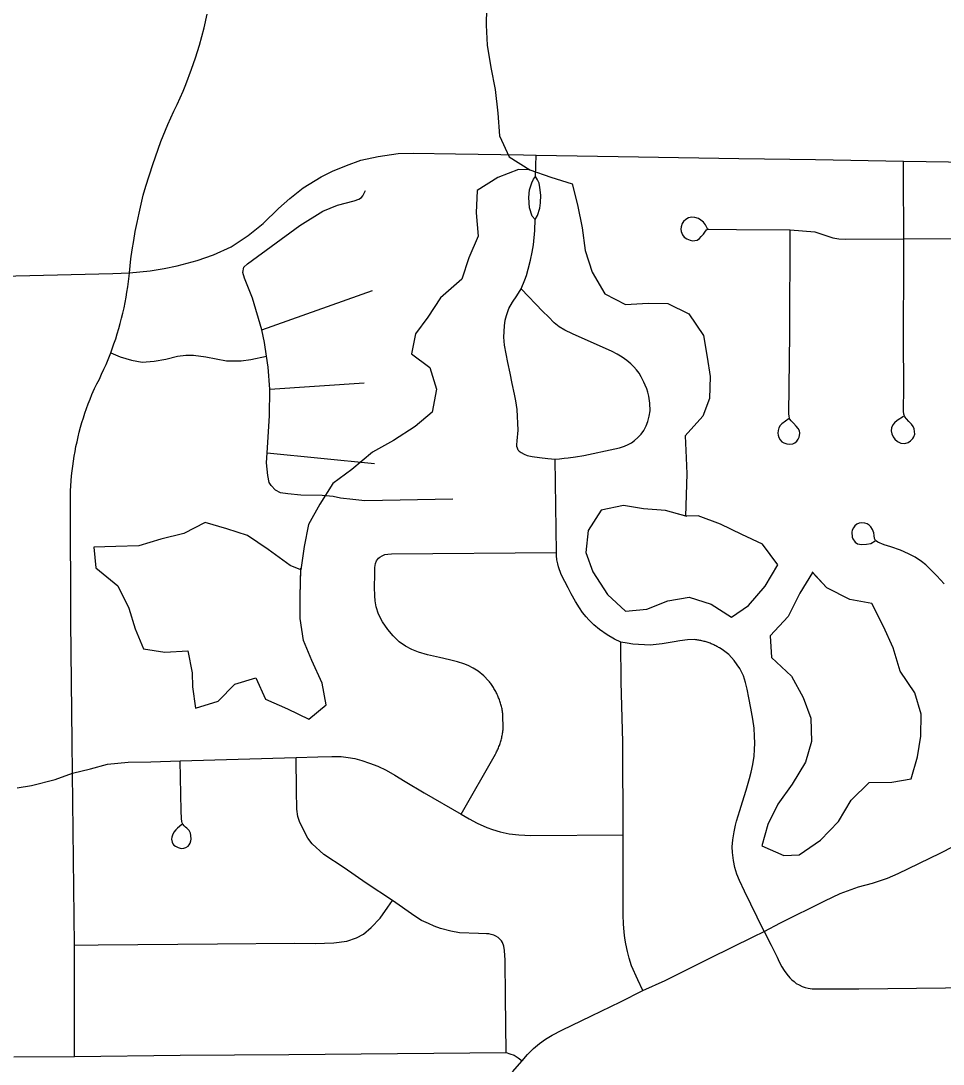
# Model space of a CAD drawing. Extents: x 0 to 34, y 0 to 22.
# Drawn here: x 4.7668 to 5.0382, y 16.0634 to 16.3703 of the extents above; entities that cross this region are included whole.
import ezdxf

# ---------------------------------------------------------------- set-up
doc = ezdxf.new("R2010")
doc.units = 0
for name, color, linetype in [('GM_X_City_Street', 7, 'Continuous'), ('GM_X_County_Road', 7, 'Continuous'), ('GM_X_Minor_Lake', 7, 'Continuous'), ('GM_X_Minor_River', 7, 'Continuous'), ('GM_X_Township_Road', 7, 'Continuous')]:
    doc.layers.add(name, color=color, linetype=linetype)

msp = doc.modelspace()

# ---------------------------------------------------------------- linework, layer by layer
at = {"layer": 'GM_X_City_Street'}
for p, q in [((4.91828, 16.32457), (4.9185, 16.33081)), ((4.8378, 16.27942), (4.87035, 16.29104)), ((4.84008, 16.26201), (4.8679, 16.26384)), ((4.83935, 16.24325), (4.87092, 16.24009)), ((4.76479, 16.0656), (4.78266, 16.06566))]:
    msp.add_line(p, q, dxfattribs=at)
for points in [[(5.02659, 16.25396), (5.02472, 16.25273), (5.02394, 16.25209), (5.02343, 16.25147), (5.02301, 16.25061), (5.02296, 16.24968), (5.02312, 16.24879), (5.02349, 16.24795), (5.02405, 16.24722), (5.02475, 16.24658), (5.02575, 16.24607), (5.02698, 16.24602), (5.02791, 16.2463), (5.02866, 16.2468), (5.02932, 16.24743), (5.02963, 16.24799), (5.02988, 16.24878), (5.02974, 16.25029), (5.02943, 16.25096), (5.02891, 16.2517), (5.02816, 16.25245), (5.0274, 16.25321), (5.02693, 16.25388), (5.02665, 16.25463), (5.02656, 16.25553), (5.02662, 16.26261), (5.02658, 16.27683), (5.02663, 16.29949), (5.02666, 16.30616), (5.02658, 16.32518), (5.02656, 16.32908)], [(4.91813, 16.3119), (4.91731, 16.31291), (4.91647, 16.31531), (4.91629, 16.31833), (4.91655, 16.32059), (4.91722, 16.32263), (4.91772, 16.32375), (4.91828, 16.32457)], [(4.91813, 16.3119), (4.91886, 16.3131), (4.91958, 16.3152), (4.91979, 16.31683), (4.91988, 16.31905), (4.9196, 16.32134), (4.91931, 16.32255), (4.91883, 16.3236), (4.91828, 16.32457)], [(4.89393, 16.22964), (4.86807, 16.22911), (4.86451, 16.22949), (4.86094, 16.22991), (4.85872, 16.23037), (4.85551, 16.23073), (4.84925, 16.23082), (4.84539, 16.23118), (4.84321, 16.23151), (4.84178, 16.23224), (4.84047, 16.23361), (4.83987, 16.23448), (4.83951, 16.2366), (4.83917, 16.24033), (4.83935, 16.24325), (4.83999, 16.25417), (4.84008, 16.26201), (4.83962, 16.2684), (4.83915, 16.2717), (4.83853, 16.2757), (4.8378, 16.27942), (4.835, 16.28876), (4.83266, 16.29463), (4.83219, 16.29634), (4.83243, 16.29783), (4.83351, 16.2988), (4.84891, 16.31015), (4.85568, 16.31437), (4.86003, 16.31608), (4.86495, 16.31735), (4.86628, 16.31791), (4.86706, 16.3184), (4.86748, 16.31883), (4.8683, 16.32047)], [(4.91346, 16.24377), (4.9132, 16.24407), (4.91295, 16.24457), (4.91283, 16.24508), (4.91278, 16.24559), (4.91285, 16.24679), (4.91318, 16.24988), (4.91287, 16.25596), (4.91247, 16.25851), (4.91213, 16.26046), (4.91144, 16.26363), (4.91078, 16.26668), (4.9101, 16.26985), (4.9092, 16.27495), (4.90897, 16.27728), (4.90916, 16.28059), (4.90935, 16.28224), (4.90974, 16.28364), (4.91047, 16.28569), (4.91152, 16.28757), (4.9128, 16.28944), (4.91405, 16.29149), (4.91511, 16.29415), (4.91561, 16.29546), (4.91616, 16.29732), (4.91684, 16.2999), (4.91734, 16.30226), (4.91768, 16.30441), (4.91804, 16.30862), (4.91813, 16.3119)], [(4.96893, 16.30915), (4.96827, 16.31028), (4.96768, 16.3111), (4.96694, 16.31172), (4.96619, 16.31216), (4.96515, 16.31247), (4.96424, 16.31255), (4.96334, 16.31239), (4.96251, 16.31192), (4.96185, 16.31133), (4.96142, 16.31067), (4.96111, 16.30973), (4.96107, 16.30905), (4.96112, 16.30835), (4.9615, 16.30738), (4.96201, 16.30674), (4.96279, 16.30616), (4.96377, 16.30581), (4.96447, 16.3056), (4.96584, 16.30577), (4.96655, 16.30632), (4.96707, 16.30687), (4.96772, 16.30757), (4.96831, 16.30847), (4.9686, 16.30882), (4.96886, 16.309), (4.96932, 16.30907), (4.97739, 16.30891), (4.99317, 16.30885), (5.00046, 16.30828), (5.00344, 16.30726), (5.00579, 16.30652), (5.00755, 16.30616), (5.00954, 16.30613), (5.02666, 16.30616), (5.11965, 16.3063)], [(4.99288, 16.25337), (4.99075, 16.25181), (4.99029, 16.25127), (4.98989, 16.2506), (4.98967, 16.2498), (4.9896, 16.24907), (4.98964, 16.24847), (4.98986, 16.24776), (4.99024, 16.24704), (4.9908, 16.24649), (4.99139, 16.24614), (4.9922, 16.24586), (4.99314, 16.24578), (4.99395, 16.2459), (4.99459, 16.24621), (4.99516, 16.24668), (4.99559, 16.24726), (4.99582, 16.24781), (4.99597, 16.24834), (4.99604, 16.24899), (4.99592, 16.24973), (4.99558, 16.2504), (4.99502, 16.25112), (4.99419, 16.25199), (4.99352, 16.25261), (4.99313, 16.25314), (4.99289, 16.25392), (4.99279, 16.25486), (4.99316, 16.27825), (4.99317, 16.30885)], [(4.78266, 16.06566), (4.78262, 16.09429), (4.7826, 16.09844), (4.78201, 16.14896), (4.78192, 16.15822), (4.78159, 16.19365), (4.78141, 16.22921), (4.78149, 16.23211), (4.78156, 16.23357), (4.78166, 16.23502), (4.78179, 16.23646), (4.78194, 16.23791), (4.78212, 16.23936), (4.78232, 16.24079), (4.78255, 16.24223), (4.7828, 16.24366), (4.78307, 16.24509), (4.78338, 16.24651), (4.7837, 16.24793), (4.78405, 16.24934), (4.78443, 16.25075), (4.78483, 16.25214), (4.78525, 16.25354), (4.7857, 16.25492), (4.78617, 16.25629), (4.78667, 16.25766), (4.78719, 16.25902), (4.78774, 16.26037), (4.7885, 16.26215), (4.78923, 16.26355), (4.78994, 16.26496), (4.79062, 16.26638), (4.79128, 16.26781), (4.79191, 16.26925), (4.79252, 16.27071), (4.7931, 16.27217), (4.79333, 16.2727), (4.79424, 16.27528), (4.79475, 16.27678), (4.79522, 16.27828), (4.79567, 16.27979), (4.79609, 16.28131), (4.79649, 16.28283), (4.79686, 16.28437), (4.7972, 16.2859), (4.79752, 16.28745), (4.79781, 16.289), (4.79807, 16.29055), (4.79831, 16.29211), (4.79851, 16.29367), (4.7987, 16.29524), (4.7988, 16.2962)], [(4.91346, 16.24377), (4.91405, 16.24331), (4.91493, 16.24284), (4.91586, 16.2425), (4.9173, 16.24217), (4.91941, 16.24187), (4.9219, 16.24153), (4.92402, 16.24141), (4.92538, 16.24149), (4.92602, 16.24155), (4.92674, 16.24163), (4.92787, 16.24178), (4.93001, 16.24208), (4.93246, 16.2425), (4.94158, 16.2444), (4.94302, 16.24474), (4.94445, 16.24517), (4.94555, 16.24567), (4.94648, 16.24618), (4.94741, 16.2469), (4.94842, 16.24778), (4.94937, 16.24873), (4.95011, 16.24977), (4.95087, 16.2512), (4.95135, 16.25248), (4.95176, 16.25403), (4.95197, 16.2556), (4.95193, 16.25788), (4.95163, 16.25991), (4.95132, 16.26112), (4.951, 16.2621), (4.95059, 16.26313), (4.9502, 16.26404), (4.94939, 16.26558), (4.94876, 16.26666), (4.948, 16.26763), (4.9472, 16.26856), (4.94628, 16.26946), (4.94517, 16.27038), (4.94382, 16.27135), (4.9423, 16.27228), (4.94086, 16.27304), (4.92912, 16.27827), (4.92689, 16.27937), (4.92528, 16.2803), (4.9238, 16.28148), (4.92207, 16.28322), (4.92047, 16.28478), (4.91405, 16.29149)], [(4.79333, 16.2727), (4.79609, 16.27151), (4.79939, 16.27047), (4.80252, 16.26996), (4.80606, 16.27025), (4.80946, 16.27077), (4.81295, 16.27165), (4.81534, 16.27197), (4.81765, 16.27202), (4.82124, 16.27151), (4.82737, 16.27032), (4.83163, 16.27028), (4.83454, 16.27068), (4.83915, 16.2717)], [(4.98553, 16.10243), (4.98352, 16.10667), (4.97977, 16.1143), (4.97826, 16.11738), (4.97749, 16.11933), (4.97693, 16.12127), (4.9765, 16.12336), (4.97621, 16.12563), (4.97617, 16.12734), (4.97631, 16.12942), (4.97669, 16.13175), (4.97708, 16.13369), (4.9774, 16.13492), (4.97838, 16.13798), (4.9792, 16.14056), (4.98026, 16.14397), (4.98129, 16.14744), (4.98172, 16.14931), (4.98219, 16.15152), (4.98257, 16.15403), (4.98276, 16.15597), (4.98281, 16.15787), (4.98276, 16.15986), (4.98261, 16.16228), (4.98224, 16.16493), (4.98162, 16.16811), (4.98104, 16.1712), (4.98058, 16.1737), (4.9801, 16.17564), (4.97944, 16.17768), (4.9784, 16.17977), (4.97766, 16.18084), (4.97674, 16.18219), (4.97596, 16.18302), (4.97512, 16.18389), (4.97323, 16.18536), (4.97244, 16.18586), (4.97217, 16.18601), (4.9719, 16.18616), (4.97163, 16.18631), (4.97135, 16.18646), (4.97107, 16.18659), (4.97079, 16.18673), (4.97051, 16.18685), (4.97022, 16.18698), (4.96994, 16.1871), (4.96964, 16.18721), (4.96935, 16.18732), (4.96906, 16.18742), (4.96876, 16.18752), (4.96847, 16.18761), (4.96817, 16.1877), (4.96787, 16.18778), (4.96757, 16.18785), (4.96726, 16.18793), (4.96696, 16.18799), (4.96665, 16.18806), (4.96635, 16.18811), (4.96604, 16.18816), (4.96573, 16.18821), (4.96542, 16.18825), (4.96512, 16.18828), (4.96297, 16.1882), (4.9607, 16.18792), (4.95912, 16.18766), (4.95732, 16.18736), (4.95554, 16.18704), (4.95376, 16.18684), (4.95204, 16.18669), (4.94692, 16.18697), (4.94521, 16.18721), (4.94341, 16.18759), (4.94151, 16.18844), (4.93933, 16.18972), (4.93715, 16.19129), (4.93545, 16.19266), (4.93398, 16.19409), (4.93316, 16.19503), (4.93213, 16.19627), (4.93119, 16.19766), (4.93009, 16.19954), (4.92881, 16.20181), (4.92786, 16.20355), (4.92687, 16.20542), (4.92587, 16.20741), (4.92502, 16.20968), (4.92481, 16.2106), (4.92459, 16.21177), (4.92448, 16.21305), (4.92443, 16.21396), (4.92402, 16.24141)], [(5.03851, 16.20469), (5.03633, 16.20707), (5.0345, 16.20897), (5.03314, 16.21026), (5.03185, 16.21128), (5.03002, 16.21251), (5.02806, 16.21358), (5.02564, 16.21464), (5.02286, 16.21559), (5.02083, 16.21617), (5.01896, 16.21701), (5.01835, 16.21749), (5.01807, 16.21809), (5.0179, 16.21892), (5.01779, 16.21971), (5.01745, 16.22066), (5.01698, 16.22147), (5.0165, 16.22201), (5.01582, 16.22236), (5.01514, 16.22256), (5.01433, 16.22263), (5.01351, 16.22256), (5.01283, 16.22229), (5.01222, 16.22181), (5.01181, 16.2212), (5.01147, 16.22052), (5.01134, 16.21991), (5.01141, 16.21848), (5.01161, 16.21794), (5.01229, 16.21692), (5.01299, 16.21644), (5.01419, 16.21624), (5.01568, 16.21636), (5.01695, 16.21655), (5.0182, 16.21735)], [(4.89637, 16.13694), (4.90651, 16.15459), (4.90669, 16.15494), (4.90684, 16.15524), (4.90699, 16.15555), (4.90713, 16.15586), (4.90727, 16.15617), (4.9074, 16.15649), (4.90753, 16.15681), (4.90765, 16.15713), (4.90776, 16.15745), (4.90787, 16.15777), (4.90798, 16.1581), (4.90807, 16.15843), (4.90816, 16.15876), (4.90825, 16.15909), (4.90833, 16.15942), (4.9084, 16.15976), (4.90847, 16.16009), (4.90853, 16.16043), (4.90859, 16.16076), (4.90864, 16.1611), (4.90869, 16.16144), (4.90873, 16.16178), (4.90876, 16.16212), (4.9087, 16.16621), (4.90865, 16.16655), (4.9086, 16.16689), (4.90854, 16.16723), (4.90848, 16.16757), (4.90842, 16.1679), (4.90834, 16.16823), (4.90826, 16.16857), (4.90818, 16.1689), (4.90809, 16.16923), (4.90799, 16.16956), (4.90789, 16.16988), (4.90778, 16.17021), (4.90766, 16.17053), (4.90755, 16.17085), (4.90742, 16.17117), (4.90729, 16.17148), (4.90716, 16.1718), (4.90701, 16.17211), (4.90687, 16.17242), (4.90671, 16.17272), (4.90656, 16.17303), (4.90639, 16.17333), (4.90623, 16.17363), (4.90605, 16.17392), (4.90588, 16.17421), (4.90569, 16.1745), (4.9055, 16.17479), (4.90531, 16.17507), (4.90511, 16.17535), (4.90491, 16.17562), (4.9047, 16.17589), (4.90449, 16.17616), (4.90303, 16.17765), (4.90136, 16.17899), (4.89989, 16.17992), (4.89849, 16.18066), (4.89721, 16.18114), (4.89528, 16.18179), (4.89301, 16.18239), (4.89001, 16.18299), (4.88654, 16.18379), (4.88386, 16.18459), (4.88192, 16.1854), (4.88006, 16.18633), (4.87819, 16.18767), (4.87638, 16.1894), (4.87478, 16.19127), (4.87324, 16.19348), (4.87211, 16.19575), (4.87137, 16.19789), (4.87111, 16.19969), (4.87097, 16.20122), (4.87091, 16.2037), (4.87097, 16.20743), (4.87104, 16.20951), (4.87124, 16.21071), (4.87151, 16.21151), (4.87204, 16.21224)], [(4.87204, 16.21224), (4.87244, 16.21258), (4.87311, 16.21298), (4.87391, 16.21331), (4.87485, 16.21345), (4.87592, 16.21349), (4.92443, 16.21396)], [(4.9499, 16.08509), (4.94834, 16.08822), (4.94653, 16.09237), (4.94583, 16.09458), (4.9453, 16.09652), (4.94483, 16.09879), (4.94456, 16.10046), (4.94438, 16.10219), (4.94416, 16.10466), (4.94409, 16.10727), (4.94403, 16.1098), (4.94403, 16.13091), (4.94395, 16.15818), (4.9435, 16.17578), (4.94341, 16.18759)], [(4.76579, 16.14468), (4.76998, 16.14536), (4.77698, 16.14718), (4.78201, 16.14896), (4.78736, 16.15024), (4.79236, 16.15161), (4.79842, 16.15224), (4.80511, 16.15236), (4.81374, 16.15262), (4.84781, 16.15358), (4.85425, 16.1538), (4.85832, 16.15393), (4.86112, 16.15387), (4.8632, 16.15364), (4.86512, 16.1533), (4.86714, 16.15274), (4.86943, 16.15199), (4.8719, 16.15105), (4.87436, 16.1499), (4.87684, 16.14841), (4.87995, 16.14652), (4.88556, 16.14326), (4.89637, 16.13694), (4.89873, 16.13555), (4.90111, 16.13427), (4.90399, 16.13299), (4.9056, 16.1324), (4.90788, 16.13171), (4.91054, 16.1312), (4.91342, 16.13088), (4.91694, 16.1307), (4.94403, 16.13091)], [(4.90963, 16.06679), (4.90944, 16.08323), (4.90931, 16.09398), (4.90912, 16.09679), (4.90894, 16.09814), (4.90856, 16.09917), (4.90823, 16.09971), (4.90769, 16.10029), (4.90728, 16.10062), (4.90661, 16.10108), (4.90605, 16.10133), (4.90521, 16.10157), (4.90458, 16.10169), (4.90381, 16.10173), (4.9015, 16.10179), (4.89596, 16.10204), (4.89338, 16.1025), (4.89029, 16.10331), (4.88846, 16.10397), (4.88675, 16.10473), (4.88471, 16.10569), (4.88273, 16.10691), (4.87619, 16.11158), (4.86849, 16.11661), (4.86199, 16.12111), (4.85599, 16.12505), (4.85256, 16.12824), (4.8513, 16.12992), (4.84974, 16.13292), (4.84887, 16.13474), (4.84837, 16.1363), (4.84805, 16.13842), (4.84795, 16.14393), (4.84781, 16.15358)], [(4.8142, 16.13392), (4.81298, 16.13283), (4.81242, 16.1323), (4.81186, 16.13161), (4.81142, 16.1308), (4.81124, 16.13014), (4.81118, 16.12957), (4.81133, 16.12866), (4.81159, 16.12818), (4.8119, 16.12783), (4.81236, 16.12755), (4.81317, 16.12711), (4.81368, 16.12696), (4.8142, 16.12688), (4.81476, 16.12696), (4.81542, 16.12709), (4.81603, 16.12748), (4.81638, 16.12788), (4.81668, 16.12844), (4.8169, 16.12909), (4.81699, 16.12955), (4.8169, 16.13066), (4.81674, 16.13136), (4.81656, 16.13175), (4.81638, 16.1321), (4.81605, 16.13247), (4.81567, 16.13286), (4.81531, 16.13315), (4.81494, 16.13353), (4.81451, 16.13401), (4.81433, 16.13435), (4.8142, 16.13483), (4.81411, 16.1357), (4.81399, 16.13792), (4.81374, 16.15262)], [(4.91433, 16.06436), (4.91595, 16.06621), (4.91771, 16.06798), (4.91943, 16.06946), (4.9212, 16.07079), (4.92315, 16.07193), (4.92605, 16.07341), (4.93474, 16.07761), (4.94324, 16.08172), (4.9499, 16.08509), (4.9564, 16.08804), (4.96981, 16.09468), (4.98237, 16.1009), (4.98553, 16.10243), (4.99038, 16.10493), (5.00339, 16.11144), (5.00793, 16.11361), (5.01328, 16.11557), (5.01741, 16.11665), (5.02186, 16.11815), (5.02499, 16.11951), (5.03733, 16.12549), (5.05691, 16.13549)], [(4.7826, 16.09844), (4.78961, 16.09854), (4.82467, 16.09879), (4.84737, 16.09898), (4.85349, 16.09892), (4.85893, 16.09911), (4.86274, 16.09954), (4.86556, 16.10055), (4.86762, 16.10167), (4.86993, 16.10361), (4.87256, 16.10636), (4.87487, 16.10955), (4.87619, 16.11158)], [(4.98553, 16.10243), (4.98764, 16.09845), (4.98938, 16.09489), (4.99001, 16.09352), (4.99079, 16.09207), (4.99147, 16.09093), (4.9922, 16.08988), (4.99316, 16.08884), (4.99375, 16.0882), (4.99434, 16.0877), (4.99502, 16.08715), (4.99584, 16.0867), (4.99675, 16.08629), (4.99766, 16.08597), (4.99852, 16.08574), (4.99966, 16.08556), (5.00239, 16.08551), (5.01341, 16.08556), (5.06443, 16.08618)], [(4.78266, 16.06566), (4.81368, 16.06601), (4.84574, 16.06623), (4.90963, 16.06679), (4.91074, 16.06648), (4.91201, 16.06601), (4.91319, 16.0653), (4.91433, 16.06436)], [(4.91146, 16.0611), (4.91433, 16.06436)]]:
    msp.add_lwpolyline(points, dxfattribs=at)
at = {"layer": 'GM_X_County_Road'}
msp.add_lwpolyline([(4.74894, 16.29491), (4.79386, 16.29598), (4.7988, 16.2962), (4.8049, 16.29678), (4.80902, 16.29747), (4.81281, 16.29822), (4.81868, 16.29983), (4.82351, 16.30154), (4.82871, 16.30381), (4.83373, 16.30722), (4.83812, 16.31075), (4.84266, 16.31515), (4.846, 16.31804), (4.84991, 16.3212), (4.85525, 16.32445), (4.85854, 16.32614), (4.86268, 16.32774), (4.86691, 16.3293), (4.87202, 16.33041), (4.87789, 16.33126), (4.88229, 16.33139), (4.89475, 16.33121), (4.91472, 16.3309), (4.9185, 16.33081), (4.94862, 16.33037), (4.97815, 16.32988), (5.00066, 16.32952), (5.02656, 16.32908), (5.04648, 16.32877)], dxfattribs=at)
at = {"layer": 'GM_X_Minor_Lake'}
for points in [[(4.96255, 16.22463), (4.9565, 16.22624), (4.95006, 16.22681), (4.9442, 16.22775), (4.93758, 16.22642), (4.9338, 16.22035), (4.93305, 16.2139), (4.93513, 16.20821), (4.93948, 16.20157), (4.94478, 16.19664), (4.95102, 16.19721), (4.95726, 16.19968)], [(4.96293, 16.22454), (4.9565, 16.22624), (4.95006, 16.22681), (4.9442, 16.22775), (4.93758, 16.22642), (4.9338, 16.22035), (4.93305, 16.2139), (4.93513, 16.20821), (4.93948, 16.20157), (4.94478, 16.19664), (4.95102, 16.19721), (4.95726, 16.19968)], [(4.95726, 16.19968), (4.9635, 16.20082), (4.96994, 16.19874), (4.97599, 16.19494), (4.98091, 16.19836), (4.98582, 16.20406), (4.9896, 16.21032), (4.98506, 16.21639), (4.97901, 16.21923), (4.97276, 16.22226), (4.96614, 16.22473), (4.96255, 16.22463)], [(4.95726, 16.19968), (4.9635, 16.20082), (4.96994, 16.19874), (4.97599, 16.19494), (4.98091, 16.19836), (4.98582, 16.20406), (4.9896, 16.21032), (4.98506, 16.21639), (4.97901, 16.21923), (4.97276, 16.22226), (4.96614, 16.22473), (4.96258, 16.22464)], [(4.84921, 16.20881), (4.84604, 16.21006), (4.83961, 16.2148), (4.83356, 16.21897), (4.8275, 16.22086), (4.82107, 16.22276), (4.81483, 16.21953), (4.80802, 16.21782), (4.80159, 16.21592), (4.79478, 16.21572), (4.78835, 16.21553), (4.78892, 16.20946), (4.79535, 16.20415), (4.79857, 16.19751), (4.80047, 16.19144), (4.80293, 16.18556), (4.80917, 16.18461), (4.81598, 16.185), (4.8173, 16.17855)], [(4.84919, 16.20882), (4.84604, 16.21006), (4.83961, 16.2148), (4.83356, 16.21897), (4.8275, 16.22086), (4.82107, 16.22276), (4.81483, 16.21953), (4.80802, 16.21782), (4.80159, 16.21592), (4.79478, 16.21572), (4.78835, 16.21553), (4.78892, 16.20946), (4.79535, 16.20415), (4.79857, 16.19751), (4.80047, 16.19144), (4.80293, 16.18556), (4.80917, 16.18461), (4.81598, 16.185), (4.8173, 16.17855)], [(4.8173, 16.17855), (4.81731, 16.17437), (4.81825, 16.16811), (4.82487, 16.1702), (4.82979, 16.17514), (4.83603, 16.17704), (4.83887, 16.17078), (4.8453, 16.16794), (4.85154, 16.1649), (4.85665, 16.16908), (4.85551, 16.17553), (4.85248, 16.18217), (4.85002, 16.18805), (4.84907, 16.1945), (4.84907, 16.20095), (4.84922, 16.20929)], [(4.8173, 16.17855), (4.81731, 16.17437), (4.81825, 16.16811), (4.82487, 16.1702), (4.82979, 16.17514), (4.83603, 16.17704), (4.83887, 16.17078), (4.8453, 16.16794), (4.85154, 16.1649), (4.85665, 16.16908), (4.85551, 16.17553), (4.85248, 16.18217), (4.85002, 16.18805), (4.84907, 16.1945), (4.84907, 16.20095), (4.84921, 16.20881)], [(4.99982, 16.20805), (4.99604, 16.20198), (4.99263, 16.19514), (4.98734, 16.18945), (4.98772, 16.183), (4.99359, 16.1775), (4.99699, 16.17124), (4.99926, 16.16517), (4.99946, 16.15834), (4.99776, 16.15227), (4.99379, 16.14581), (4.98963, 16.13993), (4.9866, 16.13386), (4.9849, 16.1276), (4.99134, 16.12475)], [(4.99982, 16.20805), (4.99604, 16.20198), (4.99263, 16.19514), (4.98734, 16.18945), (4.98772, 16.183), (4.99359, 16.1775), (4.99699, 16.17124), (4.99926, 16.16517), (4.99946, 16.15834), (4.99776, 16.15227), (4.99379, 16.14581), (4.98963, 16.13993), (4.9866, 16.13386), (4.9849, 16.1276), (4.99134, 16.12475)], [(4.99134, 16.12475), (4.99587, 16.12495), (5.00212, 16.12931), (5.00741, 16.13482), (5.01119, 16.14108), (5.01648, 16.14621), (5.0231, 16.1464), (5.02878, 16.14735), (5.03067, 16.1538), (5.03161, 16.15987), (5.0318, 16.16632), (5.0299, 16.17259), (5.02555, 16.17903), (5.02347, 16.18586), (5.02063, 16.19212), (5.01722, 16.19895), (5.01079, 16.20009), (5.00398, 16.2035), (4.99964, 16.20824)], [(4.99134, 16.12475), (4.99587, 16.12495), (5.00212, 16.12931), (5.00741, 16.13482), (5.01119, 16.14108), (5.01648, 16.14621), (5.0231, 16.1464), (5.02878, 16.14735), (5.03067, 16.1538), (5.03161, 16.15987), (5.0318, 16.16632), (5.0299, 16.17259), (5.02555, 16.17903), (5.02347, 16.18586), (5.02063, 16.19212), (5.01722, 16.19895), (5.01079, 16.20009), (5.00398, 16.2035), (4.99982, 16.20805)]]:
    msp.add_lwpolyline(points, dxfattribs=at)
at = {"layer": 'GM_X_Minor_River'}
for points in [[(4.90383, 16.37403), (4.90375, 16.36909), (4.90407, 16.36321), (4.90517, 16.3566), (4.90645, 16.35018), (4.90718, 16.34317), (4.90771, 16.33654), (4.9105, 16.33035), (4.91664, 16.32651), (4.92274, 16.32437), (4.92903, 16.32243), (4.93068, 16.3162), (4.93197, 16.3094), (4.93288, 16.30278), (4.93492, 16.29638), (4.93866, 16.29001), (4.94478, 16.28693), (4.95139, 16.28727), (4.95726, 16.28722), (4.96338, 16.28413), (4.96768, 16.27778), (4.96878, 16.27136), (4.96966, 16.26568), (4.96943, 16.25923), (4.96747, 16.25406), (4.96231, 16.24825), (4.96265, 16.2418), (4.96276, 16.23706), (4.96246, 16.22464)], [(4.91664, 16.32651), (4.91324, 16.32662), (4.90724, 16.3242), (4.90109, 16.32045), (4.90086, 16.31381), (4.90139, 16.30699), (4.8987, 16.30066), (4.89658, 16.29435), (4.89028, 16.28889), (4.88663, 16.28312), (4.88296, 16.27829), (4.88177, 16.27238), (4.88716, 16.26833), (4.88919, 16.26193), (4.88783, 16.25525), (4.88283, 16.25096), (4.87649, 16.24683), (4.87033, 16.24346), (4.86421, 16.23839), (4.85863, 16.23427), (4.8548, 16.22811), (4.85153, 16.22216), (4.85017, 16.21567), (4.84919, 16.20882)]]:
    msp.add_lwpolyline(points, dxfattribs=at)
at = {"layer": 'GM_X_Township_Road'}
msp.add_lwpolyline([(4.7988, 16.2962), (4.79925, 16.30027), (4.79962, 16.30298), (4.80005, 16.30568), (4.80052, 16.30837), (4.80104, 16.31105), (4.80161, 16.31372), (4.80222, 16.31638), (4.80288, 16.31903), (4.80359, 16.32167), (4.80564, 16.32806), (4.80801, 16.33481), (4.81009, 16.33979), (4.81186, 16.34374), (4.8128, 16.34569), (4.81371, 16.34764), (4.81458, 16.34962), (4.81542, 16.3516), (4.81706, 16.3561), (4.81819, 16.35945), (4.81937, 16.36322), (4.82074, 16.36832), (4.82166, 16.37233)], dxfattribs=at)

doc.saveas('drawing.dxf')
